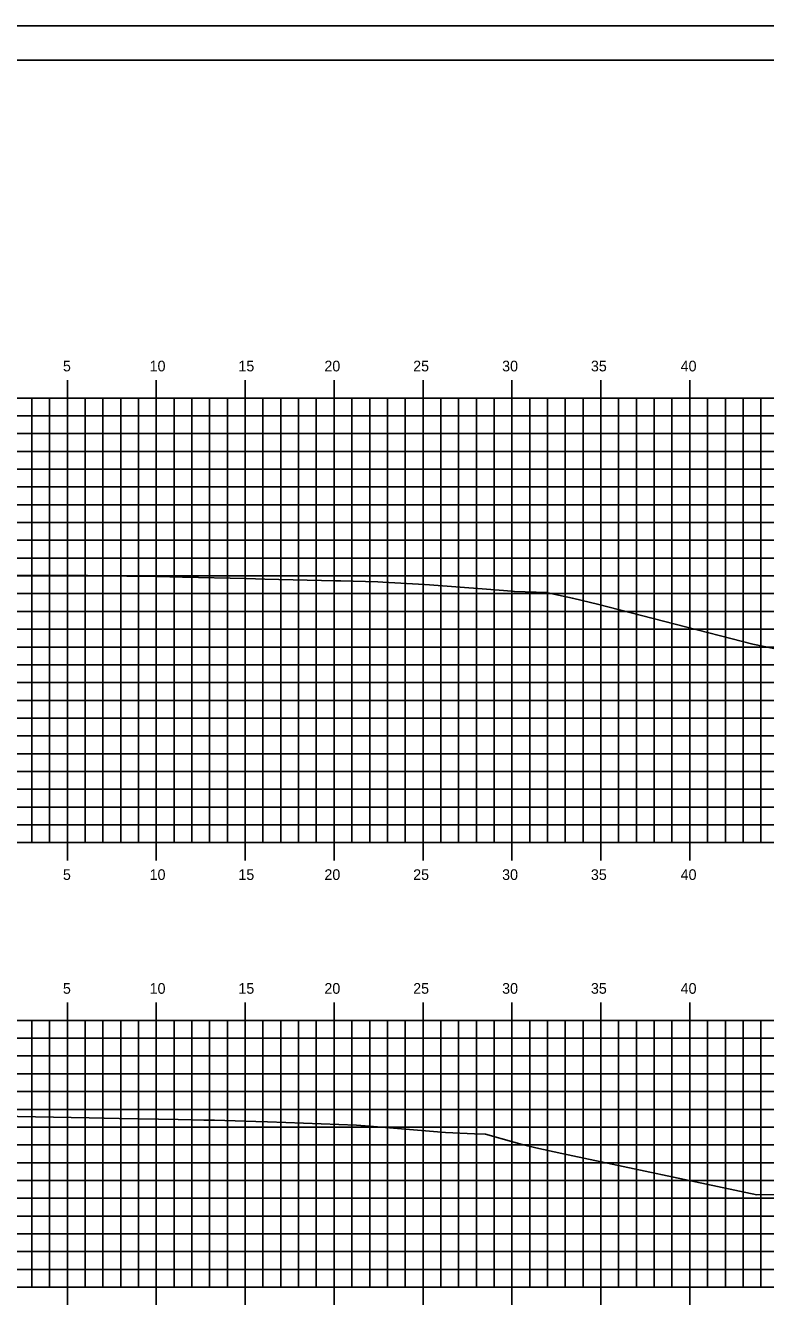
# Model space of a CAD drawing. Extents: x 1160718 to 1173142, y 616002 to 617630.
# Drawn here: x 1167304 to 1167345.6, y 616651.7 to 616723.9 of the extents above; entities that cross this region are included whole.
import ezdxf

# ---------------------------------------------------------------- set-up
doc = ezdxf.new("R2010")
doc.units = 0
for name, color, linetype in [('BORDER', 7, 'Continuous'), ('H_V ANNOTATION', 7, 'Continuous'), ('MAJOR', 7, 'Continuous'), ('MINOR', 7, 'Continuous'), ('PLOT BOUNDARY', 7, 'Continuous'), ('S_Roadway_Centerline', 7, 'Continuous')]:
    doc.layers.add(name, color=color, linetype=linetype)

msp = doc.modelspace()

# ---------------------------------------------------------------- linework, layer by layer
at = {"layer": 'BORDER'}
msp.add_line((1167386.316, 616721.928), (1167226.316, 616721.928), dxfattribs=at)
at = {"layer": 'MAJOR'}
for p, q in [((1167306.315, 616703.93), (1167306.315, 616702.928)), ((1167311.315, 616703.93), (1167311.315, 616702.928)), ((1167316.315, 616703.93), (1167316.315, 616702.928)), ((1167321.315, 616703.93), (1167321.315, 616702.928)), ((1167326.315, 616703.93), (1167326.315, 616702.928)), ((1167331.315, 616703.93), (1167331.315, 616702.928)), ((1167336.315, 616703.93), (1167336.315, 616702.928)), ((1167341.315, 616703.93), (1167341.315, 616702.928)), ((1167231.315, 616702.928), (1167371.315, 616702.928)), ((1167231.315, 616702.928), (1167371.315, 616702.928)), ((1167306.315, 616677.928), (1167306.315, 616702.928)), ((1167311.315, 616677.928), (1167311.315, 616702.928)), ((1167316.315, 616677.928), (1167316.315, 616702.928)), ((1167321.315, 616677.928), (1167321.315, 616702.928)), ((1167326.315, 616677.928), (1167326.315, 616702.928)), ((1167331.315, 616677.928), (1167331.315, 616702.928)), ((1167336.315, 616677.928), (1167336.315, 616702.928)), ((1167341.315, 616677.928), (1167341.315, 616702.928)), ((1167231.315, 616697.928), (1167371.315, 616697.928)), ((1167231.315, 616692.928), (1167371.315, 616692.928)), ((1167231.315, 616687.928), (1167371.315, 616687.928)), ((1167231.315, 616682.928), (1167371.315, 616682.928)), ((1167231.315, 616677.928), (1167371.315, 616677.928)), ((1167231.315, 616677.928), (1167371.315, 616677.928)), ((1167306.315, 616676.926), (1167306.315, 616677.928)), ((1167311.315, 616676.926), (1167311.315, 616677.928)), ((1167316.315, 616676.926), (1167316.315, 616677.928)), ((1167321.315, 616676.926), (1167321.315, 616677.928)), ((1167326.315, 616676.926), (1167326.315, 616677.928)), ((1167331.315, 616676.926), (1167331.315, 616677.928)), ((1167336.315, 616676.926), (1167336.315, 616677.928)), ((1167341.315, 616676.926), (1167341.315, 616677.928)), ((1167306.315, 616668.93), (1167306.315, 616667.928)), ((1167311.315, 616668.93), (1167311.315, 616667.928)), ((1167316.315, 616668.93), (1167316.315, 616667.928)), ((1167321.315, 616668.93), (1167321.315, 616667.928)), ((1167326.315, 616668.93), (1167326.315, 616667.928)), ((1167331.315, 616668.93), (1167331.315, 616667.928)), ((1167336.315, 616668.93), (1167336.315, 616667.928)), ((1167341.315, 616668.93), (1167341.315, 616667.928)), ((1167231.315, 616667.928), (1167371.315, 616667.928)), ((1167231.315, 616667.928), (1167371.315, 616667.928)), ((1167306.315, 616652.928), (1167306.315, 616667.928)), ((1167311.315, 616652.928), (1167311.315, 616667.928)), ((1167316.315, 616652.928), (1167316.315, 616667.928)), ((1167321.315, 616652.928), (1167321.315, 616667.928)), ((1167326.315, 616652.928), (1167326.315, 616667.928)), ((1167331.315, 616652.928), (1167331.315, 616667.928)), ((1167336.315, 616652.928), (1167336.315, 616667.928)), ((1167341.315, 616652.928), (1167341.315, 616667.928)), ((1167231.315, 616662.928), (1167371.315, 616662.928)), ((1167231.315, 616657.928), (1167371.315, 616657.928)), ((1167231.315, 616652.928), (1167371.315, 616652.928)), ((1167231.315, 616652.928), (1167371.315, 616652.928)), ((1167306.315, 616651.926), (1167306.315, 616652.928)), ((1167311.315, 616651.926), (1167311.315, 616652.928)), ((1167316.315, 616651.926), (1167316.315, 616652.928)), ((1167321.315, 616651.926), (1167321.315, 616652.928)), ((1167326.315, 616651.926), (1167326.315, 616652.928)), ((1167331.315, 616651.926), (1167331.315, 616652.928)), ((1167336.315, 616651.926), (1167336.315, 616652.928)), ((1167341.315, 616651.926), (1167341.315, 616652.928))]:
    msp.add_line(p, q, dxfattribs=at)
at = {"layer": 'MINOR'}
for p, q in [((1167304.315, 616677.928), (1167304.315, 616702.928)), ((1167305.315, 616677.928), (1167305.315, 616702.928)), ((1167307.315, 616677.928), (1167307.315, 616702.928)), ((1167308.315, 616677.928), (1167308.315, 616702.928)), ((1167309.315, 616677.928), (1167309.315, 616702.928)), ((1167310.315, 616677.928), (1167310.315, 616702.928)), ((1167312.315, 616677.928), (1167312.315, 616702.928)), ((1167313.315, 616677.928), (1167313.315, 616702.928)), ((1167314.315, 616677.928), (1167314.315, 616702.928)), ((1167315.315, 616677.928), (1167315.315, 616702.928)), ((1167317.315, 616677.928), (1167317.315, 616702.928)), ((1167318.315, 616677.928), (1167318.315, 616702.928)), ((1167319.315, 616677.928), (1167319.315, 616702.928)), ((1167320.315, 616677.928), (1167320.315, 616702.928)), ((1167322.315, 616677.928), (1167322.315, 616702.928)), ((1167323.315, 616677.928), (1167323.315, 616702.928)), ((1167324.315, 616677.928), (1167324.315, 616702.928)), ((1167325.315, 616677.928), (1167325.315, 616702.928)), ((1167327.315, 616677.928), (1167327.315, 616702.928)), ((1167328.315, 616677.928), (1167328.315, 616702.928)), ((1167329.315, 616677.928), (1167329.315, 616702.928)), ((1167330.315, 616677.928), (1167330.315, 616702.928)), ((1167332.315, 616677.928), (1167332.315, 616702.928)), ((1167333.315, 616677.928), (1167333.315, 616702.928)), ((1167334.315, 616677.928), (1167334.315, 616702.928)), ((1167335.315, 616677.928), (1167335.315, 616702.928)), ((1167337.315, 616677.928), (1167337.315, 616702.928)), ((1167338.315, 616677.928), (1167338.315, 616702.928)), ((1167339.315, 616677.928), (1167339.315, 616702.928)), ((1167340.315, 616677.928), (1167340.315, 616702.928)), ((1167342.315, 616677.928), (1167342.315, 616702.928)), ((1167343.315, 616677.928), (1167343.315, 616702.928)), ((1167344.315, 616677.928), (1167344.315, 616702.928)), ((1167345.315, 616677.928), (1167345.315, 616702.928)), ((1167231.315, 616701.928), (1167371.315, 616701.928)), ((1167231.315, 616700.928), (1167371.315, 616700.928)), ((1167231.315, 616699.928), (1167371.315, 616699.928)), ((1167231.315, 616698.928), (1167371.315, 616698.928)), ((1167231.315, 616696.928), (1167371.315, 616696.928)), ((1167231.315, 616695.928), (1167371.315, 616695.928)), ((1167231.315, 616694.928), (1167371.315, 616694.928)), ((1167231.315, 616693.928), (1167371.315, 616693.928)), ((1167231.315, 616691.928), (1167371.315, 616691.928)), ((1167231.315, 616690.928), (1167371.315, 616690.928)), ((1167231.315, 616689.928), (1167371.315, 616689.928)), ((1167231.315, 616688.928), (1167371.315, 616688.928)), ((1167231.315, 616686.928), (1167371.315, 616686.928)), ((1167231.315, 616685.928), (1167371.315, 616685.928)), ((1167231.315, 616684.928), (1167371.315, 616684.928)), ((1167231.315, 616683.928), (1167371.315, 616683.928)), ((1167231.315, 616681.928), (1167371.315, 616681.928)), ((1167231.315, 616680.928), (1167371.315, 616680.928)), ((1167231.315, 616679.928), (1167371.315, 616679.928)), ((1167231.315, 616678.928), (1167371.315, 616678.928)), ((1167304.315, 616652.928), (1167304.315, 616667.928)), ((1167305.315, 616652.928), (1167305.315, 616667.928)), ((1167307.315, 616652.928), (1167307.315, 616667.928)), ((1167308.315, 616652.928), (1167308.315, 616667.928)), ((1167309.315, 616652.928), (1167309.315, 616667.928)), ((1167310.315, 616652.928), (1167310.315, 616667.928)), ((1167312.315, 616652.928), (1167312.315, 616667.928)), ((1167313.315, 616652.928), (1167313.315, 616667.928)), ((1167314.315, 616652.928), (1167314.315, 616667.928)), ((1167315.315, 616652.928), (1167315.315, 616667.928)), ((1167317.315, 616652.928), (1167317.315, 616667.928)), ((1167318.315, 616652.928), (1167318.315, 616667.928)), ((1167319.315, 616652.928), (1167319.315, 616667.928)), ((1167320.315, 616652.928), (1167320.315, 616667.928)), ((1167322.315, 616652.928), (1167322.315, 616667.928)), ((1167323.315, 616652.928), (1167323.315, 616667.928)), ((1167324.315, 616652.928), (1167324.315, 616667.928)), ((1167325.315, 616652.928), (1167325.315, 616667.928)), ((1167327.315, 616652.928), (1167327.315, 616667.928)), ((1167328.315, 616652.928), (1167328.315, 616667.928)), ((1167329.315, 616652.928), (1167329.315, 616667.928)), ((1167330.315, 616652.928), (1167330.315, 616667.928)), ((1167332.315, 616652.928), (1167332.315, 616667.928)), ((1167333.315, 616652.928), (1167333.315, 616667.928)), ((1167334.315, 616652.928), (1167334.315, 616667.928)), ((1167335.315, 616652.928), (1167335.315, 616667.928)), ((1167337.315, 616652.928), (1167337.315, 616667.928)), ((1167338.315, 616652.928), (1167338.315, 616667.928)), ((1167339.315, 616652.928), (1167339.315, 616667.928)), ((1167340.315, 616652.928), (1167340.315, 616667.928)), ((1167342.315, 616652.928), (1167342.315, 616667.928)), ((1167343.315, 616652.928), (1167343.315, 616667.928)), ((1167344.315, 616652.928), (1167344.315, 616667.928)), ((1167345.315, 616652.928), (1167345.315, 616667.928)), ((1167231.315, 616666.928), (1167371.315, 616666.928)), ((1167231.315, 616665.928), (1167371.315, 616665.928)), ((1167231.315, 616664.928), (1167371.315, 616664.928)), ((1167231.315, 616663.928), (1167371.315, 616663.928)), ((1167231.315, 616661.928), (1167371.315, 616661.928)), ((1167231.315, 616660.928), (1167371.315, 616660.928)), ((1167231.315, 616659.928), (1167371.315, 616659.928)), ((1167231.315, 616658.928), (1167371.315, 616658.928)), ((1167231.315, 616656.928), (1167371.315, 616656.928)), ((1167231.315, 616655.928), (1167371.315, 616655.928)), ((1167231.315, 616654.928), (1167371.315, 616654.928)), ((1167231.315, 616653.928), (1167371.315, 616653.928))]:
    msp.add_line(p, q, dxfattribs=at)
at = {"layer": 'PLOT BOUNDARY'}
msp.add_lwpolyline([(1167218.222, 616613.869), (1167388.222, 616613.869), (1167388.222, 616723.869), (1167218.222, 616723.869)], close=True, dxfattribs=at)
at = {"layer": 'S_Roadway_Centerline'}
for points in [[(1167301.921, 616692.948), (1167306.335, 616692.964), (1167309.655, 616692.912), (1167311.352, 616692.884), (1167312.788, 616692.854), (1167316.369, 616692.776), (1167317.417, 616692.75), (1167321.387, 616692.651), (1167321.687, 616692.643), (1167323.779, 616692.585), (1167324.055, 616692.572), (1167326.405, 616692.451), (1167326.674, 616692.43), (1167329.888, 616692.175), (1167331.304, 616692.063), (1167331.422, 616692.054), (1167331.462, 616692.052), (1167333.278, 616691.987), (1167333.677, 616691.897), (1167334.716, 616691.669), (1167334.794, 616691.656), (1167336.121, 616691.331), (1167344.861, 616689.092), (1167347.135, 616688.61)], [(1167302.528, 616662.541), (1167304.53, 616662.503), (1167307.54, 616662.453), (1167309.222, 616662.422), (1167312.551, 616662.352), (1167313.988, 616662.323), (1167314.59, 616662.311), (1167316.919, 616662.249), (1167317.563, 616662.231), (1167318.608, 616662.19), (1167322.574, 616662.032), (1167323.301, 616661.973), (1167327.586, 616661.631), (1167329.21, 616661.556), (1167329.832, 616661.527), (1167331.421, 616661.09), (1167331.896, 616660.956), (1167332.666, 616660.765), (1167334.118, 616660.446), (1167345.087, 616658.117), (1167348.917, 616658.137), (1167371.315, 616658.466)]]:
    msp.add_lwpolyline(points, dxfattribs=at)

# ---------------------------------------------------------------- texts
at = {"layer": 'H_V ANNOTATION'}
for s, p in [('5', (1167306.066, 616704.428)), ('10', (1167310.941, 616704.428)), ('15', (1167315.933, 616704.428)), ('20', (1167320.769, 616704.428)), ('25', (1167325.761, 616704.428)), ('30', (1167330.764, 616704.428)), ('35', (1167335.756, 616704.428)), ('40', (1167340.802, 616704.428)), ('5', (1167306.066, 616675.828)), ('10', (1167310.941, 616675.828)), ('15', (1167315.933, 616675.828)), ('20', (1167320.769, 616675.828)), ('25', (1167325.761, 616675.828)), ('30', (1167330.764, 616675.828)), ('35', (1167335.756, 616675.828)), ('40', (1167340.802, 616675.828)), ('5', (1167306.066, 616669.428)), ('10', (1167310.941, 616669.428)), ('15', (1167315.933, 616669.428)), ('20', (1167320.769, 616669.428)), ('25', (1167325.761, 616669.428)), ('30', (1167330.764, 616669.428)), ('35', (1167335.756, 616669.428)), ('40', (1167340.802, 616669.428))]:
    msp.add_text(s, height=0.6, dxfattribs=at).set_placement(p)

doc.saveas('drawing.dxf')
